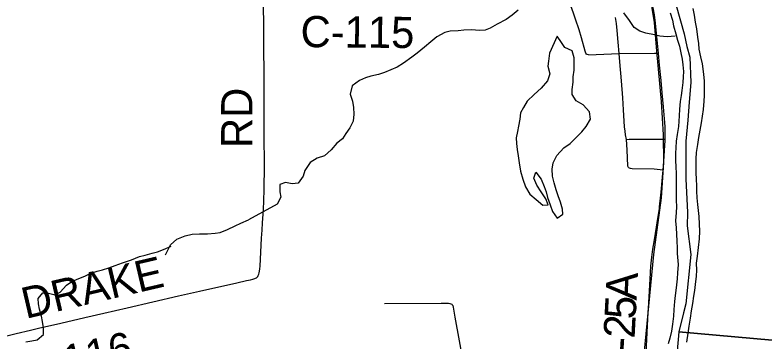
# Model space of a CAD drawing. Extents: x -87 to 2145, y -2128 to 440.
# Drawn here: x 215.43 to 251.46, y 71.9 to 87.57 of the extents above; entities that cross this region are included whole.
import ezdxf

# ---------------------------------------------------------------- set-up
doc = ezdxf.new("R2010")
doc.units = 0
for name, color, linetype in [('GM_X_City_Street', 7, 'Continuous'), ('GM_X_County_Road', 7, 'Continuous'), ('GM_X_County_Road_Text', 7, 'Continuous'), ('GM_X_Major_River', 7, 'Continuous'), ('GM_X_Minor_Lake', 7, 'Continuous'), ('GM_X_Minor_River', 7, 'Continuous'), ('GM_X_Rail_Line', 7, 'Continuous'), ('GM_X_Township', 7, 'Continuous'), ('GM_X_Township_Road', 7, 'Continuous'), ('GM_X_Township_Road_Text', 7, 'Continuous'), ('GM_X_Township_Text', 7, 'Continuous')]:
    doc.layers.add(name, color=color, linetype=linetype)

msp = doc.modelspace()

# ---------------------------------------------------------------- linework, layer by layer
at = {"layer": 'GM_X_City_Street'}
for points in [[(242.97, 85.655), (242.916, 85.669), (242.881, 85.697), (242.856, 85.739), (242.822, 85.831), (242.647, 86.481), (242.529, 86.856), (242.359, 87.37), (242.271, 87.617), (242.178, 87.88), (242.118, 88.049), (242.092, 88.127), (241.976, 88.512)], [(246.557, 80.117), (246.283, 80.142), (246.137, 80.155), (245.072, 80.182), (244.99, 80.192), (244.943, 80.205), (244.916, 80.219), (244.895, 80.24), (244.879, 80.267), (244.87, 80.298), (244.827, 81.083), (244.805, 81.594), (244.761, 81.811), (244.735, 81.989), (244.713, 82.2), (244.656, 83.018), (244.625, 83.591), (244.564, 84.408), (244.485, 85.323), (244.452, 85.723), (244.399, 86.262), (244.36, 86.823), (244.315, 87.159), (244.268, 87.448)], [(242.97, 85.655), (244.452, 85.723), (246.147, 85.736), (246.338, 85.738)], [(244.805, 81.594), (244.937, 81.595), (246.386, 81.603), (246.653, 81.605)], [(233.183, 73.706), (235.906, 73.714), (236.256, 73.712), (236.321, 73.703), (236.37, 73.691), (236.408, 73.669), (236.434, 73.64), (236.454, 73.602), (236.473, 73.526), (236.558, 73.042), (236.978, 70.768)]]:
    msp.add_lwpolyline(points, dxfattribs=at)
at = {"layer": 'GM_X_County_Road'}
for points in [[(246.338, 85.738), (246.232, 86.867), (246.187, 87.325), (246.152, 87.588), (246.107, 87.834), (246.059, 88.046), (245.994, 88.269), (245.905, 88.543)], [(246.653, 81.605), (246.661, 81.973), (246.655, 82.206), (246.632, 82.585), (246.581, 83.159), (246.518, 83.829), (246.461, 84.416), (246.391, 85.167), (246.338, 85.738)], [(246.557, 80.117), (246.589, 80.521), (246.631, 81.063), (246.652, 81.544), (246.653, 81.605)], [(246.394, 78.346), (246.472, 79.053), (246.53, 79.779), (246.557, 80.117)], [(245.849, 73.281), (245.859, 73.467), (245.932, 74.875), (245.977, 75.496), (246.021, 75.926), (246.072, 76.312), (246.142, 76.759), (246.331, 77.892), (246.385, 78.267), (246.394, 78.346)], [(245.588, 69.833), (245.706, 70.905), (245.743, 71.315), (245.799, 72.299), (245.849, 73.281)]]:
    msp.add_lwpolyline(points, dxfattribs=at)
at = {"layer": 'GM_X_Major_River'}
for points in [[(246.903, 87.681), (247.01, 87.328), (247.067, 87.046), (247.173, 86.673), (247.26, 86.371), (247.347, 86.079), (247.414, 85.757), (247.48, 85.445), (247.508, 85.173), (247.534, 84.861), (247.531, 84.6), (247.508, 84.329), (247.454, 83.948), (247.421, 83.697), (247.377, 83.406), (247.353, 83.045), (247.34, 82.724), (247.317, 82.463), (247.294, 82.212), (247.229, 81.831), (247.186, 81.51), (247.172, 81.188), (247.159, 80.927), (247.155, 80.586), (247.172, 80.254), (247.189, 79.972), (247.186, 79.711), (247.182, 79.349), (247.187, 78.937), (247.194, 78.666), (247.201, 78.354), (247.188, 78.083), (247.163, 77.682), (247.189, 77.34), (247.206, 77.038)], [(248.218, 75.979), (248.307, 76.805), (248.331, 77.176), (248.305, 77.508), (248.299, 77.89), (248.225, 78.454), (248.199, 78.786), (248.182, 79.097), (248.175, 79.379), (248.158, 79.66), (248.152, 80.002), (248.145, 80.304), (248.149, 80.655), (248.163, 80.967), (248.227, 81.348), (248.281, 81.679), (248.335, 82.04), (248.399, 82.391), (248.453, 82.712), (248.497, 83.033), (248.532, 83.434), (248.555, 83.705), (248.549, 84.097), (248.552, 84.408), (248.516, 84.71), (248.489, 84.982), (248.451, 85.233), (248.365, 85.566), (248.299, 85.938), (248.271, 86.2), (248.235, 86.501), (248.179, 86.914), (248.122, 87.236), (248.076, 87.558), (248.009, 87.89)], [(247.206, 77.038), (247.222, 76.706), (247.239, 76.384), (247.241, 76.098)], [(247.241, 76.098), (247.278, 75.578), (247.259, 75.179), (247.232, 74.889), (247.182, 74.45), (247.133, 74.081), (247.107, 73.802), (247.078, 73.412), (247.06, 73.092), (247.012, 72.713), (246.963, 72.364), (246.886, 72.036), (246.809, 71.758)], [(247.702, 71.838), (247.763, 72.276), (247.81, 72.606), (247.869, 72.994), (247.928, 73.343), (247.996, 73.702), (248.035, 74.061), (248.081, 74.33), (248.118, 74.619), (248.167, 75.018), (248.184, 75.308), (248.161, 75.639), (248.218, 75.979)]]:
    msp.add_lwpolyline(points, dxfattribs=at)
at = {"layer": 'GM_X_Minor_Lake'}
for points in [[(241.462, 80.825), (241.798, 81.181), (242.102, 81.387), (242.407, 81.703), (242.652, 81.96), (242.866, 82.217), (243.071, 82.564), (243.026, 82.925), (242.72, 83.25), (242.392, 83.454), (242.186, 83.747), (242.189, 83.998), (242.234, 84.347), (242.248, 84.607), (242.283, 84.927), (242.296, 85.187), (242.281, 85.507), (242.196, 85.849), (241.847, 86.004), (241.68, 86.256), (241.474, 86.559), (241.111, 85.744)], [(241.111, 85.744), (241.055, 85.354), (241.022, 85.105), (241.117, 84.743), (241.002, 84.404), (240.706, 84.058), (240.36, 83.743), (240.035, 83.437), (239.85, 83.13), (239.716, 82.871), (239.671, 82.562), (239.617, 82.232), (239.563, 81.973), (239.508, 81.663), (239.524, 81.393), (239.55, 81.112), (239.596, 80.802), (239.642, 80.471), (239.706, 80.069), (239.821, 79.677), (239.946, 79.315), (240.152, 78.962), (240.469, 78.697), (240.776, 78.423), (241.037, 78.449), (240.921, 78.731), (240.705, 79.074), (240.499, 79.398), (240.343, 79.72), (240.447, 80.009), (240.703, 79.675), (240.849, 79.333), (240.946, 79.071), (241.012, 78.8), (241.137, 78.438), (241.243, 78.126), (241.479, 77.812), (241.743, 77.989), (241.726, 78.239), (241.63, 78.571), (241.515, 78.883), (241.428, 79.164), (241.333, 79.496), (241.247, 79.827), (241.232, 80.168), (241.286, 80.467), (241.462, 80.825)]]:
    msp.add_lwpolyline(points, dxfattribs=at)
at = {"layer": 'GM_X_Minor_River'}
for points in [[(239.606, 87.806), (239.302, 87.57), (239.018, 87.364), (238.583, 87.14), (238.26, 86.934), (238.007, 86.838), (237.757, 86.832), (237.336, 86.858), (236.995, 86.842), (236.713, 86.807), (236.332, 86.792), (236.08, 86.736), (235.686, 86.531), (235.402, 86.275), (235.097, 86.03), (234.742, 85.745), (234.489, 85.548), (234.084, 85.264), (233.78, 85.068), (233.487, 84.933), (233.184, 84.807), (232.882, 84.711), (232.52, 84.637), (232.258, 84.55), (231.975, 84.425), (231.621, 84.16), (231.535, 83.771), (231.64, 83.429), (231.696, 83.128), (231.711, 82.797), (231.667, 82.468), (231.512, 82.14), (231.327, 81.883), (231.153, 81.625), (230.889, 81.409), (230.614, 81.083), (230.289, 80.797), (229.946, 80.692), (229.602, 80.488), (229.356, 80.101), (229.272, 79.822), (229.037, 79.485), (228.745, 79.46), (228.415, 79.515), (228.153, 79.419), (228.148, 79.078), (228.194, 78.808), (228.029, 78.47), (226.643, 77.731)], [(247.14, 86.552), (246.758, 86.517), (246.408, 86.552), (246.148, 86.615), (245.738, 86.701), (245.439, 86.795), (245.17, 86.979), (244.954, 87.302), (244.679, 87.676)], [(222.662, 76.041), (222.895, 76.518), (223.2, 76.793), (223.594, 76.956), (223.936, 77.029), (224.287, 77.043), (224.678, 77.056), (225.039, 77.09), (225.29, 77.115), (225.633, 77.259), (225.997, 77.433), (226.27, 77.568), (226.643, 77.731)], [(215.941, 71.863), (216.242, 71.907), (216.494, 71.953), (216.789, 72.208), (216.794, 72.528), (216.749, 72.829), (216.693, 73.09), (216.609, 73.422), (216.553, 73.683), (216.547, 73.943), (216.762, 74.21), (217.043, 74.194), (217.352, 74.119), (217.605, 74.254), (217.901, 74.579), (218.155, 74.754), (218.498, 74.908), (218.79, 75.012), (219.063, 75.157), (219.376, 75.252), (219.637, 75.317), (219.93, 75.422), (220.232, 75.536), (220.595, 75.65), (221.018, 75.802), (221.402, 75.955), (221.674, 76.02), (222.016, 76.114), (222.278, 76.189), (222.56, 76.294), (222.934, 76.457)]]:
    msp.add_lwpolyline(points, dxfattribs=at)
at = {"layer": 'GM_X_Rail_Line'}
msp.add_lwpolyline([(242.461, 115.801), (242.411, 113.651), (242.19, 112.592), (242.155, 111.409), (243.029, 101.667), (243.515, 95.366), (243.803, 94.055), (244.518, 92.004), (245.547, 89.703), (245.913, 88.606), (246.125, 87.218), (246.237, 85.842), (246.471, 83.421), (246.569, 81.81), (246.572, 80.483), (246.47, 78.775), (246.102, 76.054), (245.493, 69.753)], dxfattribs=at)
at = {"layer": 'GM_X_Township'}
msp.add_lwpolyline([(247.187, 88.035), (247.573, 86.675), (247.707, 86.061), (247.841, 85.543), (247.886, 84.328), (247.82, 83.379), (247.756, 82.52), (247.649, 81.512), (247.645, 80.641), (247.649, 79.69), (247.725, 78.076), (247.709, 77.428), (247.891, 76.065), (247.651, 73.688), (247.54, 73.247), (247.31, 72.334), (247.055, 69.415)], dxfattribs=at)
at = {"layer": 'GM_X_Township_Road'}
for points in [[(227.409, 80.339), (227.404, 81.809), (227.397, 84.301), (227.36, 88.648)], [(227.137, 75.109), (227.157, 75.172), (227.176, 75.256), (227.194, 75.364), (227.207, 75.502), (227.276, 76.843), (227.294, 77.231), (227.32, 77.582), (227.354, 77.991), (227.365, 78.204), (227.385, 78.647), (227.398, 79.172), (227.409, 80.339)], [(214.776, 72.09), (215.478, 72.252), (216.18, 72.42), (216.562, 72.512), (217.631, 72.761), (218.782, 73.026), (219.691, 73.238), (220.81, 73.494), (223.285, 74.067), (224.291, 74.299), (226.083, 74.7), (226.552, 74.801), (226.744, 74.845), (226.855, 74.876), (226.908, 74.893), (226.952, 74.906), (226.985, 74.92), (227.023, 74.943), (227.063, 74.973), (227.09, 75.002), (227.111, 75.042), (227.137, 75.109)]]:
    msp.add_lwpolyline(points, dxfattribs=at)
at = {"layer": 'GM_X_Township_Text'}
for points in [[(247.187, 88.035), (247.573, 86.675), (247.707, 86.061), (247.841, 85.543), (247.886, 84.328), (247.82, 83.379), (247.756, 82.52), (247.649, 81.512), (247.645, 80.641), (247.649, 79.69), (247.725, 78.076), (247.709, 77.428), (247.891, 76.065), (247.651, 73.688), (247.54, 73.247), (247.31, 72.334), (257.003, 71.468)], [(257.003, 71.468), (247.31, 72.334), (247.055, 69.415)]]:
    msp.add_lwpolyline(points, dxfattribs=at)

# ---------------------------------------------------------------- texts
at = {"layer": 'GM_X_County_Road_Text'}
for s, rotation, p in [('C-115', 359.4555, (229.141, 86.031)), ('A', 87.0364, (245.285, 73.839)), ('5', 87.0365, (245.238, 72.924)), ('2', 86.9508, (245.189, 72.006)), ('-', 86.3496, (245.149, 71.38))]:
    msp.add_text(s, height=1.5, rotation=rotation, dxfattribs=at).set_placement(p)
at = {"layer": 'GM_X_Township_Road_Text'}
for s, rotation, p in [('RD', 90, (226.83, 81.179)), ('DRAKE', 13.127, (215.942, 72.958)), ('T-116', 12.8893, (216.082, 69.749))]:
    msp.add_text(s, height=1.5, rotation=rotation, dxfattribs=at).set_placement(p)

doc.saveas('drawing.dxf')
